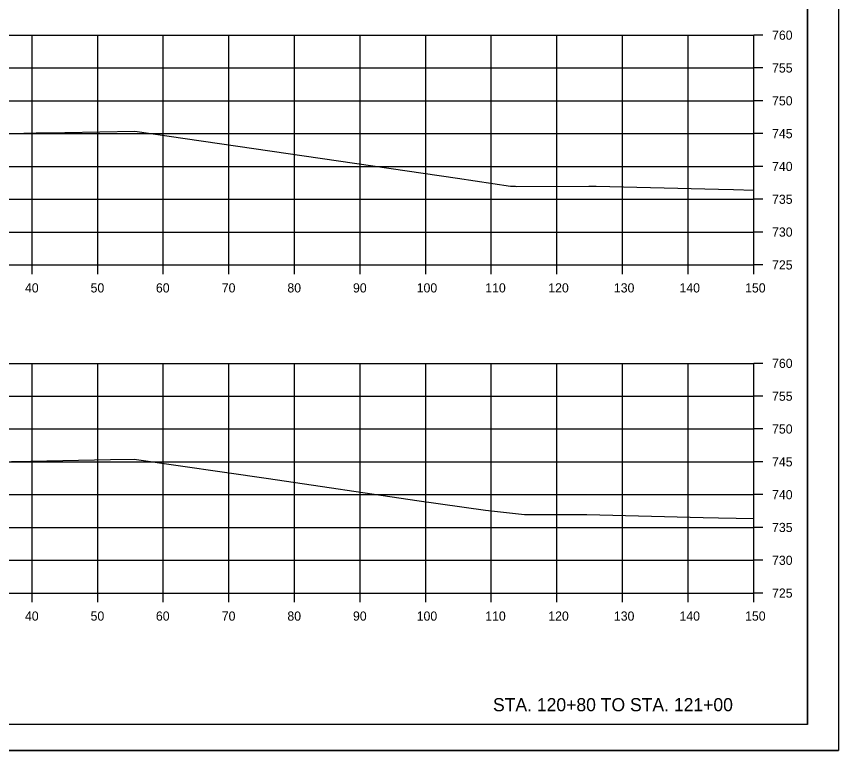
# Model space of a CAD drawing. Extents: x 1202951 to 1376887, y 378065 to 728038.
# Drawn here: x 1373134.7 to 1373260.1, y 380309.1 to 380420.9 of the extents above; entities that cross this region are included whole.
import ezdxf

# ---------------------------------------------------------------- set-up
doc = ezdxf.new("R2010")
doc.units = 0
for name, color, linetype in [('R_Axis', 7, 'Continuous'), ('R_Axis Annot', 7, 'Continuous'), ('R_Draft', 7, 'Continuous'), ('R_Exist Surface', 7, 'Continuous'), ('R_Grid', 7, 'Continuous'), ('R_No Plot', 7, 'Continuous')]:
    doc.layers.add(name, color=color, linetype=linetype)

msp = doc.modelspace()

# ---------------------------------------------------------------- linework, layer by layer
at = {"layer": 'R_Axis'}
for p, q in [((1373247.13, 380383.07), (1373247.13, 380418.07)), ((1373248.53, 380418.07), (1373247.13, 380418.07)), ((1373248.53, 380413.07), (1373247.13, 380413.07)), ((1373248.53, 380408.07), (1373247.13, 380408.07)), ((1373248.53, 380403.07), (1373247.13, 380403.07)), ((1373248.53, 380398.07), (1373247.13, 380398.07)), ((1373248.53, 380393.07), (1373247.13, 380393.07)), ((1373248.53, 380388.07), (1373247.13, 380388.07)), ((1372947.13, 380383.07), (1373247.13, 380383.07)), ((1373137.13, 380381.67), (1373137.13, 380383.07)), ((1373147.13, 380381.67), (1373147.13, 380383.07)), ((1373157.13, 380381.67), (1373157.13, 380383.07)), ((1373167.13, 380381.67), (1373167.13, 380383.07)), ((1373177.13, 380381.67), (1373177.13, 380383.07)), ((1373187.13, 380381.67), (1373187.13, 380383.07)), ((1373197.13, 380381.67), (1373197.13, 380383.07)), ((1373207.13, 380381.67), (1373207.13, 380383.07)), ((1373217.13, 380381.67), (1373217.13, 380383.07)), ((1373227.13, 380381.67), (1373227.13, 380383.07)), ((1373237.13, 380381.67), (1373237.13, 380383.07)), ((1373247.13, 380381.67), (1373247.13, 380383.07)), ((1373248.53, 380383.07), (1373247.13, 380383.07)), ((1373247.13, 380333.07), (1373247.13, 380368.07)), ((1373248.53, 380368.07), (1373247.13, 380368.07)), ((1373248.53, 380363.07), (1373247.13, 380363.07)), ((1373248.53, 380358.07), (1373247.13, 380358.07)), ((1373248.53, 380353.07), (1373247.13, 380353.07)), ((1373248.53, 380348.07), (1373247.13, 380348.07)), ((1373248.53, 380343.07), (1373247.13, 380343.07)), ((1373248.53, 380338.07), (1373247.13, 380338.07)), ((1372947.13, 380333.07), (1373247.13, 380333.07)), ((1373137.13, 380331.67), (1373137.13, 380333.07)), ((1373147.13, 380331.67), (1373147.13, 380333.07)), ((1373157.13, 380331.67), (1373157.13, 380333.07)), ((1373167.13, 380331.67), (1373167.13, 380333.07)), ((1373177.13, 380331.67), (1373177.13, 380333.07)), ((1373187.13, 380331.67), (1373187.13, 380333.07)), ((1373197.13, 380331.67), (1373197.13, 380333.07)), ((1373207.13, 380331.67), (1373207.13, 380333.07)), ((1373217.13, 380331.67), (1373217.13, 380333.07)), ((1373227.13, 380331.67), (1373227.13, 380333.07)), ((1373237.13, 380331.67), (1373237.13, 380333.07)), ((1373247.13, 380331.67), (1373247.13, 380333.07)), ((1373248.53, 380333.07), (1373247.13, 380333.07))]:
    msp.add_line(p, q, dxfattribs=at)
at = {"layer": 'R_Exist Surface'}
for points in [[(1373128.25, 380402.95), (1373137.76, 380403.18), (1373142.1, 380403.26), (1373152.78, 380403.43), (1373202, 380396.29), (1373210.08, 380395.09), (1373210.33, 380395.07), (1373210.41, 380395.05), (1373210.79, 380395.04), (1373210.91, 380395.02), (1373221.98, 380395.04), (1373223.13, 380395.05), (1373241.78, 380394.59), (1373244.07, 380394.56), (1373247.13, 380394.47)], [(1373134.01, 380353.12), (1373136.93, 380353.19), (1373149.11, 380353.43), (1373152.67, 380353.48), (1373173.17, 380350.51), (1373195.76, 380347.17), (1373206.25, 380345.7), (1373212.21, 380345.04), (1373221.71, 380345.06), (1373239.42, 380344.61), (1373241.75, 380344.56), (1373244.45, 380344.5), (1373247.13, 380344.42)]]:
    msp.add_lwpolyline(points, dxfattribs=at)
at = {"layer": 'R_Grid'}
for p, q in [((1372947.13, 380418.07), (1373247.13, 380418.07)), ((1373137.13, 380383.07), (1373137.13, 380418.07)), ((1373147.13, 380383.07), (1373147.13, 380418.07)), ((1373157.13, 380383.07), (1373157.13, 380418.07)), ((1373167.13, 380383.07), (1373167.13, 380418.07)), ((1373177.13, 380383.07), (1373177.13, 380418.07)), ((1373187.13, 380383.07), (1373187.13, 380418.07)), ((1373197.13, 380383.07), (1373197.13, 380418.07)), ((1373207.13, 380383.07), (1373207.13, 380418.07)), ((1373217.13, 380383.07), (1373217.13, 380418.07)), ((1373227.13, 380383.07), (1373227.13, 380418.07)), ((1373237.13, 380383.07), (1373237.13, 380418.07)), ((1373247.13, 380383.07), (1373247.13, 380418.07)), ((1372947.13, 380413.07), (1373247.13, 380413.07)), ((1372947.13, 380408.07), (1373247.13, 380408.07)), ((1372947.13, 380403.07), (1373247.13, 380403.07)), ((1372947.13, 380398.07), (1373247.13, 380398.07)), ((1372947.13, 380393.07), (1373247.13, 380393.07)), ((1372947.13, 380388.07), (1373247.13, 380388.07)), ((1372947.13, 380383.07), (1373247.13, 380383.07)), ((1372947.13, 380368.07), (1373247.13, 380368.07)), ((1373137.13, 380333.07), (1373137.13, 380368.07)), ((1373147.13, 380333.07), (1373147.13, 380368.07)), ((1373157.13, 380333.07), (1373157.13, 380368.07)), ((1373167.13, 380333.07), (1373167.13, 380368.07)), ((1373177.13, 380333.07), (1373177.13, 380368.07)), ((1373187.13, 380333.07), (1373187.13, 380368.07)), ((1373197.13, 380333.07), (1373197.13, 380368.07)), ((1373207.13, 380333.07), (1373207.13, 380368.07)), ((1373217.13, 380333.07), (1373217.13, 380368.07)), ((1373227.13, 380333.07), (1373227.13, 380368.07)), ((1373237.13, 380333.07), (1373237.13, 380368.07)), ((1373247.13, 380333.07), (1373247.13, 380368.07)), ((1372947.13, 380363.07), (1373247.13, 380363.07)), ((1372947.13, 380358.07), (1373247.13, 380358.07)), ((1372947.13, 380353.07), (1373247.13, 380353.07)), ((1372947.13, 380348.07), (1373247.13, 380348.07)), ((1372947.13, 380343.07), (1373247.13, 380343.07)), ((1372947.13, 380338.07), (1373247.13, 380338.07)), ((1372947.13, 380333.07), (1373247.13, 380333.07))]:
    msp.add_line(p, q, dxfattribs=at)
at = {"layer": 'R_No Plot'}
for p, q in [((1373255.31, 380313.07), (1373255.31, 380518.53)), ((1373255.31, 380313.07), (1372939.13, 380313.07)), ((1372926.73, 380309.09), (1373260.07, 380309.09))]:
    msp.add_line(p, q, dxfattribs=at)
for points in [[(1372926.73, 380522.42), (1373260.07, 380522.42), (1373260.07, 380309.08), (1372926.73, 380309.08)], [(1373173.05, 380518.53), (1373192.67, 380518.53), (1373192.67, 380508.65), (1373208.79, 380508.65), (1373231.99, 380508.65), (1373231.99, 380484.31), (1373255.31, 380484.31), (1373255.31, 380313.07), (1372939.13, 380313.07), (1372939.13, 380518.53)]]:
    msp.add_lwpolyline(points, close=True, dxfattribs=at)

# ---------------------------------------------------------------- texts
at = {"layer": 'R_Axis Annot'}
for s, p in [('760', (1373249.93, 380417.37)), ('755', (1373249.93, 380412.37)), ('750', (1373249.93, 380407.37)), ('745', (1373249.93, 380402.37)), ('740', (1373249.93, 380397.37)), ('735', (1373249.93, 380392.37)), ('730', (1373249.93, 380387.37)), ('725', (1373249.93, 380382.37)), ('40', (1373136.05, 380378.87)), ('50', (1373146.05, 380378.87)), ('60', (1373156.01, 380378.87)), ('70', (1373166.05, 380378.87)), ('80', (1373176.05, 380378.87)), ('90', (1373186.05, 380378.87)), ('100', (1373195.76, 380378.87)), ('110', (1373206.21, 380378.87)), ('120', (1373215.82, 380378.87)), ('130', (1373225.82, 380378.87)), ('140', (1373235.82, 380378.87)), ('150', (1373245.82, 380378.87)), ('760', (1373249.93, 380367.37)), ('755', (1373249.93, 380362.37)), ('750', (1373249.93, 380357.37)), ('745', (1373249.93, 380352.37)), ('740', (1373249.93, 380347.37)), ('735', (1373249.93, 380342.37)), ('730', (1373249.93, 380337.37)), ('725', (1373249.93, 380332.37)), ('40', (1373136.05, 380328.87)), ('50', (1373146.05, 380328.87)), ('60', (1373156.01, 380328.87)), ('70', (1373166.05, 380328.87)), ('80', (1373176.05, 380328.87)), ('90', (1373186.05, 380328.87)), ('100', (1373195.76, 380328.87)), ('110', (1373206.21, 380328.87)), ('120', (1373215.82, 380328.87)), ('130', (1373225.82, 380328.87)), ('140', (1373235.82, 380328.87)), ('150', (1373245.82, 380328.87))]:
    msp.add_text(s, height=1.4, dxfattribs=at).set_placement(p)
at = {"layer": 'R_Draft'}
msp.add_text('STA. 120+80 TO STA. 121+00', height=2, dxfattribs=at).set_placement((1373207.39, 380315.07))

doc.saveas('drawing.dxf')
